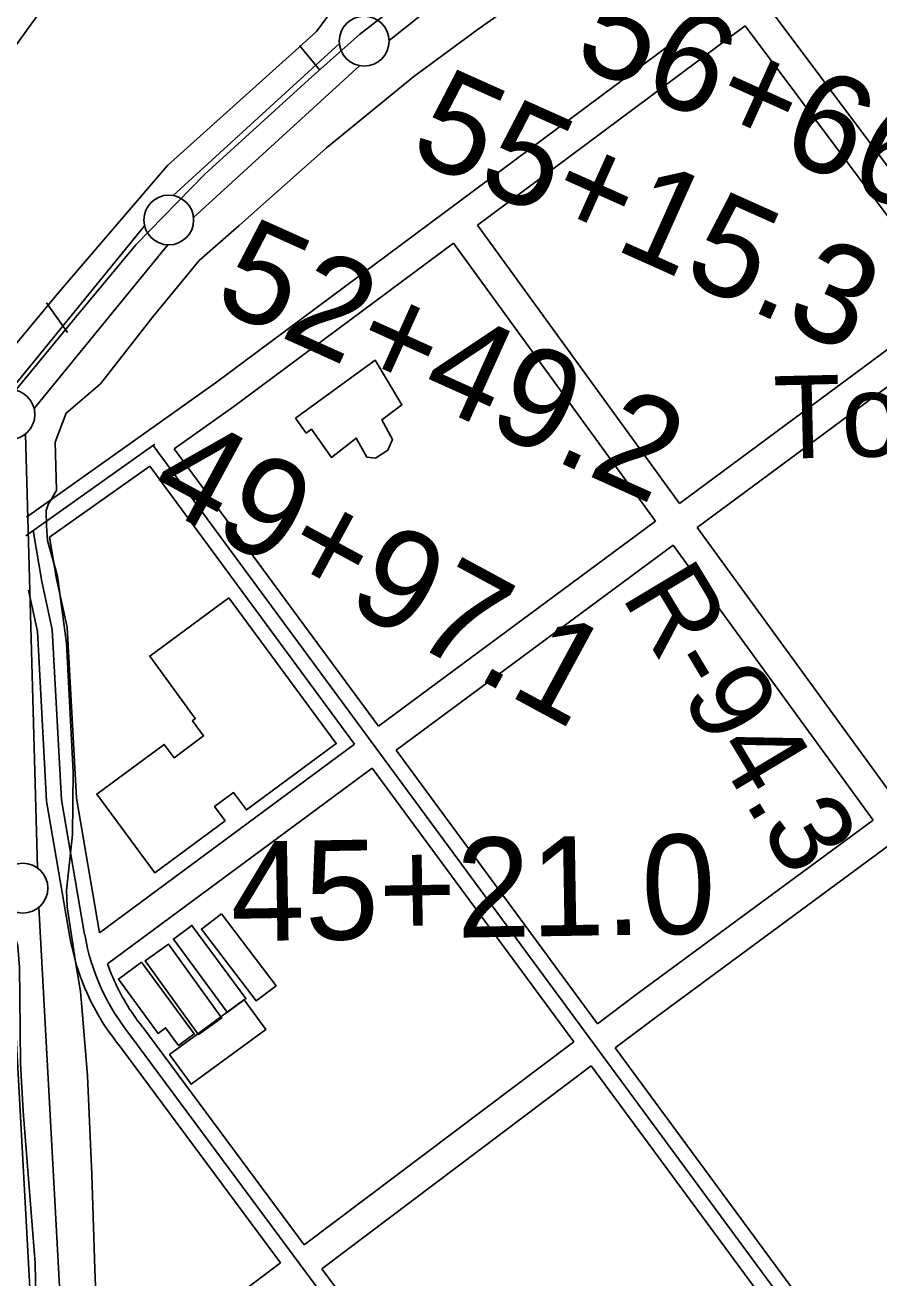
# Model space of a CAD drawing. Extents: x 3677843 to 3715951, y 511991 to 537744.
# Drawn here: x 3685620 to 3686477, y 530033 to 531291 of the extents above; entities that cross this region are included whole.
import ezdxf

# ---------------------------------------------------------------- set-up
doc = ezdxf.new("R2010")
doc.units = 0
for name, color, linetype in [('V-BLDG-IDEN', 7, 'Continuous'), ('V-BLDG-OTLN', 7, 'Continuous'), ('V-FLOD-BASE', 7, 'Continuous'), ('V-LEVE-TOET', 7, 'Continuous'), ('V-RIVR-RANG-IDEN', 7, 'Continuous'), ('V-ROAD-CNTR', 7, 'Continuous'), ('V-SURV-IDEN', 7, 'Continuous'), ('V-SURV-LINE', 7, 'Continuous'), ('V-UTIL-LINE', 7, 'Continuous')]:
    doc.layers.add(name, color=color, linetype=linetype)

msp = doc.modelspace()

# ---------------------------------------------------------------- linework, layer by layer
at = {"layer": 'V-BLDG-OTLN'}
for points in [[(3685891.5, 530896.3), (3685971.6, 530954.7), (3685998.4, 530909.7), (3685978.2, 530894.9), (3685989, 530875), (3685984.4, 530864.2), (3685971.9, 530856.2), (3685963.3, 530857.4), (3685952.5, 530876.5), (3685927.6, 530857), (3685907.5, 530885.3), (3685902.3, 530881.5)], [(3685824.5, 530715.9), (3685932.4, 530569.5), (3685842.2, 530503), (3685829.4, 530520.4), (3685810.2, 530506.3), (3685820.8, 530492), (3685750.1, 530439.9), (3685691.9, 530518.8), (3685759.7, 530568.8), (3685769.5, 530555.4), (3685799.2, 530577.3), (3685788, 530592.4), (3685790.9, 530594.6), (3685745.1, 530657.4)], [(3685839.8, 530312), (3685839.7, 530312.1), (3685823, 530299.8), (3685768.9, 530373.2), (3685787.4, 530386.9), (3685841.7, 530313.4)], [(3685817.1, 530398.5), (3685872, 530326.3), (3685851.9, 530311), (3685797, 530383.2)], [(3685816.6, 530295.1), (3685793.5, 530278.1), (3685740.6, 530351.4), (3685763.8, 530368.2)], [(3685736.9, 530350.1), (3685789.8, 530277.9), (3685774.1, 530266.4), (3685761.1, 530284.1), (3685753.5, 530278.5), (3685713.6, 530333)], [(3685764.9, 530257.1), (3685793.5, 530278.1), (3685794.2, 530277.2), (3685817.4, 530294), (3685816.6, 530295.1), (3685823, 530299.8), (3685823.1, 530299.7), (3685839.8, 530312), (3685861.6, 530282.3), (3685786.8, 530227.3)]]:
    msp.add_lwpolyline(points, close=True, dxfattribs=at)
at = {"layer": 'V-FLOD-BASE'}
for points in [[(3685595.4, 530816.7), (3685596.2, 530872.3), (3685599.4, 530907), (3685609.6, 530923.7), (3685667.2, 530993.7), (3685731, 531070.6), (3685800.4, 531141.4), (3685908.3, 531239.6), (3685955.8, 531281.7), (3686055.6, 531359.7)], [(3685631.1, 529995.6), (3685629.9, 530047.7), (3685618, 530200.2), (3685615.4, 530248), (3685614.7, 530315.3), (3685614.4, 530344.5), (3685612.8, 530366), (3685609.3, 530377.7), (3685598.8, 530387.3), (3685585.4, 530402.5), (3685558.2, 530424.4), (3685554.6, 530436.2), (3685554.2, 530471.5)]]:
    msp.add_lwpolyline(points, dxfattribs=at)
at = {"layer": 'V-LEVE-TOET'}
for points in [[(3685572.1, 530913.8), (3685574.1, 530924.2), (3685583.7, 530938.9), (3685654.4, 531023.6), (3685762.9, 531150.4), (3685891.4, 531265.9), (3685912.7, 531284.9), (3685923, 531298.9), (3685927, 531313.5), (3685926.2, 531323.2), (3685922.3, 531339.4), (3685924.3, 531351.9), (3685936, 531360.3), (3686030.7, 531409.9), (3686064.6, 531423.4), (3686091.6, 531430.6), (3686139.5, 531432.5), (3686172.8, 531436.3), (3686263, 531449.7), (3686448.8, 531480.7), (3686465.5, 531479.5)], [(3685648.6, 531323.8), (3685586.9, 531238.4), (3685558.2, 531193.7), (3685537.8, 531153.9), (3685523.4, 531130.1), (3685515.9, 531112), (3685512.7, 531091.1), (3685518.5, 531068.2), (3685539, 531026.8), (3685559.4, 531004), (3685562.4, 530984.6), (3685561.2, 530956.1), (3685561.4, 530936), (3685564.4, 530922.1), (3685572.1, 530913.8)], [(3686117.7, 531317.6), (3686075, 531287.3), (3686010.2, 531239.5), (3685922.8, 531167.9), (3685834.8, 531090), (3685794.9, 531054.9), (3685748.2, 530998.2), (3685695.5, 530931.1), (3685661.1, 530901.6), (3685650.3, 530872.4), (3685651.4, 530823.8), (3685643.2, 530809.8), (3685641.2, 530803.6), (3685641.4, 530788.3), (3685642.3, 530773.7)], [(3685642.3, 530773.7), (3685652.4, 530737.7), (3685661.4, 530670.5), (3685668.2, 530540.8), (3685667.4, 530478.3), (3685664, 530443.8), (3685661.4, 530422.2), (3685662.3, 530405.6), (3685670.4, 530350.2), (3685675.6, 530320.4), (3685677.2, 530301), (3685682.7, 530235.8), (3685687.1, 530136.6), (3685690.1, 530041.6), (3685691.2, 530008.3)]]:
    msp.add_lwpolyline(points, dxfattribs=at)
at = {"layer": 'V-ROAD-CNTR'}
for points in [[(3688238.8, 531443.2), (3688170.8, 531448.5), (3687691.2, 531468.9), (3687625.6, 531471.3), (3687465, 531466), (3686976.7, 531436.8), (3686471.5, 531388.2), (3686443.9, 531385.1), (3686426.8, 531383.2), (3686411.4, 531378), (3686370.9, 531348.7), (3685812.1, 530932.5), (3685741.5, 530882.5)], [(3686367.1, 531308.4), (3686574.9, 531031.1)], [(3686343, 531290.5), (3686074.2, 531090.3)], [(3686343, 531290.5), (3686550.7, 531013.2)], [(3686074.2, 531090.3), (3686277.3, 530810.9)], [(3686050.1, 531072.4), (3685829.7, 530908.3), (3685769.6, 530865.6)], [(3686050.1, 531072.4), (3686253.2, 530793)], [(3686550.7, 531013.2), (3686277.3, 530810.9)], [(3686568.7, 530989.2), (3686295, 530786.6)], [(3685741.5, 530882.5), (3685621.2, 530797.1)], [(3685750.2, 530870.2), (3685620.8, 530778.3)], [(3687034, 529123.2), (3685748.4, 530869)], [(3685974.7, 530587), (3685769.6, 530865.6)], [(3685745.1, 530848.2), (3685644.5, 530776.8)], [(3685950.6, 530569.1), (3685745.1, 530848.2)], [(3686253.2, 530793), (3685974.7, 530587)], [(3685679.7, 530377.8), (3685656.5, 530513.2), (3685647.2, 530684.3), (3685636.7, 530732.4), (3685628.2, 530783.6)], [(3686295, 530786.6), (3686495.6, 530510.6)], [(3685644.5, 530776.8), (3685651.4, 530735.2), (3685662.1, 530686.4), (3685671.4, 530514.9), (3685694.6, 530379.6)], [(3686270.8, 530768.8), (3685992.5, 530562.8)], [(3686270.8, 530768.8), (3686471.5, 530492.8)], [(3685623.2, 530723.8), (3685632.3, 530682.3), (3685641.5, 530511.6), (3685664.9, 530375.2)], [(3685950.6, 530569.1), (3685694.6, 530379.6)], [(3686194.8, 530288.1), (3685992.5, 530562.8)], [(3685968.4, 530545), (3685702.7, 530348.3)], [(3686170.9, 530270), (3685968.4, 530545)], [(3686194.8, 530288.1), (3686234.8, 530318.2), (3686471.5, 530492.8)], [(3686212.6, 530263.9), (3686252.7, 530294.1), (3686489.1, 530468.5)], [(3685665, 530375.1), (3685665.7, 530371.1), (3685666.5, 530367), (3685667.4, 530362.9), (3685668.4, 530358.9), (3685669.4, 530354.8), (3685670.5, 530350.8), (3685671.7, 530346.8), (3685673, 530342.8), (3685674.3, 530338.9), (3685675.7, 530335), (3685677.1, 530331), (3685678.7, 530327.2), (3685680.3, 530323.3), (3685681.9, 530319.5), (3685683.6, 530315.7), (3685685.4, 530311.9), (3685687.3, 530308.1), (3685689.2, 530304.5), (3685691.2, 530300.8), (3685693.2, 530297.2), (3685695.3, 530293.6), (3685697.5, 530290), (3685699.8, 530286.5), (3685702.1, 530283.1), (3685704.4, 530279.6), (3685706.9, 530276.2), (3685709.3, 530272.9), (3685711.9, 530269.5), (3685714.4, 530266.3)], [(3685702.7, 530348.3), (3685705.2, 530341.8), (3685706.5, 530338.4), (3685707.9, 530335), (3685709.3, 530331.7), (3685710.9, 530328.3), (3685712.4, 530325), (3685714, 530321.8), (3685715.7, 530318.6), (3685717.5, 530315.3), (3685719.3, 530312.1), (3685721.1, 530309), (3685723, 530305.9), (3685724.9, 530302.8), (3685727, 530299.8), (3685729, 530296.8), (3685731.1, 530293.8), (3685733.3, 530290.8), (3685735.5, 530288), (3685737.8, 530285.1)], [(3686597.9, 529099.3), (3685726.1, 530275.7)], [(3685900.2, 530065.9), (3685738.2, 530284.6)], [(3685876.3, 530047.9), (3685714.1, 530266.8)], [(3685900.2, 530065.9), (3686170.9, 530270)], [(3686419.1, 529983.5), (3686212.6, 530263.9)], [(3685918.1, 530041.8), (3686188.6, 530245.9)], [(3686395, 529965.7), (3686188.6, 530245.9)], [(3685649.3, 529876.7), (3685876.3, 530047.9)], [(3686123.2, 529765.1), (3685918.1, 530041.8)]]:
    msp.add_lwpolyline(points, dxfattribs=at)
msp.add_arc((3685900.3, 530416.5), 223.9, 189.9547, 218.9501, dxfattribs=at)
at = {"layer": 'V-SURV-LINE'}
for points in [[(3686072.4, 531345.2), (3685985.5, 531275.8)], [(3685768.8, 531120.1), (3685935.7, 531272.7)], [(3685955.9, 531250.5), (3685789.1, 531097.9)], [(3685605.8, 530925.2), (3685740, 531089.5)], [(3685763.2, 531070.6), (3685629.1, 530906.2)], [(3685620.3, 530880.7), (3685632.3, 530444.7)], [(3685628.3, 529955.2), (3685604, 530403.6)], [(3685633.9, 530405.2), (3685658.3, 529956.8)]]:
    msp.add_lwpolyline(points, dxfattribs=at)
for centre in [(3685960.5, 531275.1), (3685764.2, 531095.5), (3685604.8, 530900.2), (3685617.8, 530424.3)]:
    msp.add_circle(centre, 25, dxfattribs=at)
at = {"layer": 'V-UTIL-LINE'}
for p, q in [((3685915.9, 531245.9), (3685895.5, 531270.7)), ((3685662.5, 530982.5), (3685641.3, 531012.2))]:
    msp.add_line(p, q, dxfattribs=at)

# ---------------------------------------------------------------- texts
at = {"layer": 'V-BLDG-IDEN'}
msp.add_text('Todd Shipyard Corp.', height=83, rotation=1.3443, dxfattribs=at).set_placement((3686372.6, 530855.5))
at = {"layer": 'V-RIVR-RANG-IDEN'}
msp.add_text('R-94.3', height=83, rotation=300.9637, dxfattribs=at).set_placement((3686217.9, 530717.8))
at = {"layer": 'V-SURV-IDEN'}
for s, rotation, p in [('56+66.5', 335.6911, (3686167.7, 531255.2)), ('55+15.3', 335.8542, (3686002.9, 531159.8)), ('52+49.2', 335.7356, (3685806.5, 531009.6)), ('49+97.1', 331.5665, (3685740.4, 530815.7)), ('45+21.0', 0.9306, (3685827, 530370.9))]:
    msp.add_text(s, height=100, rotation=rotation, dxfattribs=at).set_placement(p)

doc.saveas('drawing.dxf')
